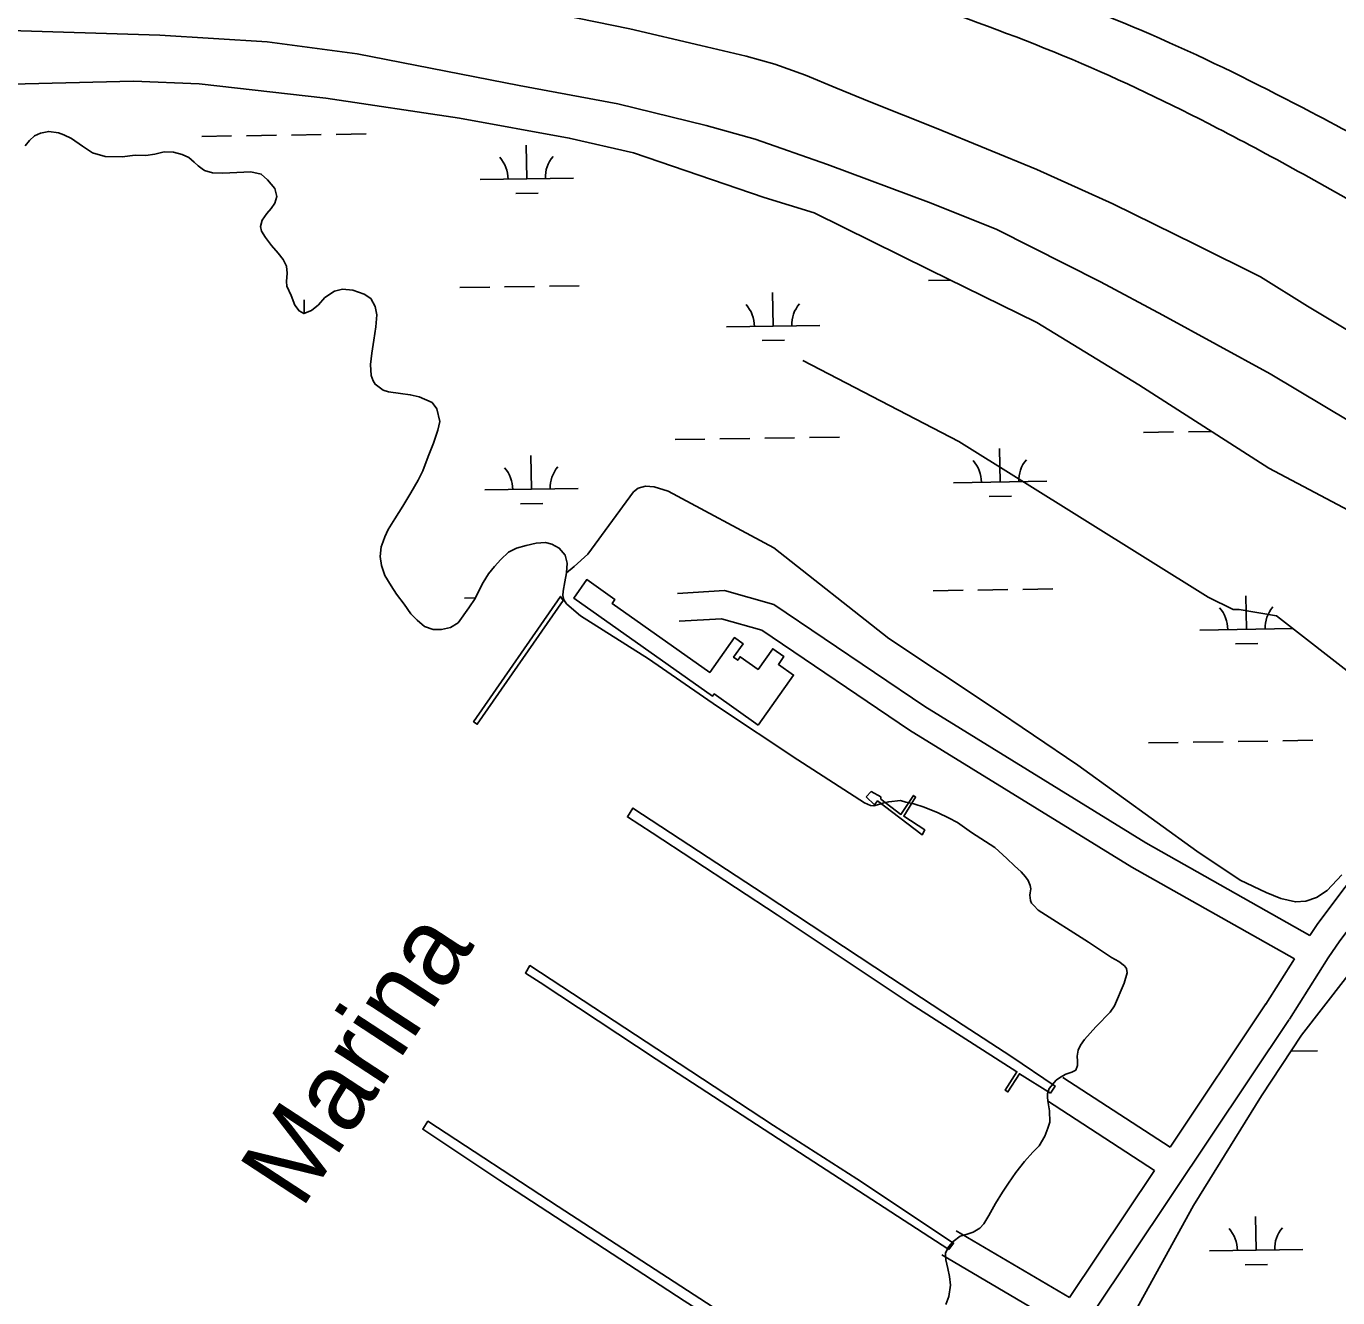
# Model space of a CAD drawing. Extents: x 3823584 to 3861785, y 301729 to 327625.
# Drawn here: x 3852193 to 3853598, y 314401 to 315764 of the extents above; entities that cross this region are included whole.
import ezdxf

# ---------------------------------------------------------------- set-up
doc = ezdxf.new("R2010")
doc.units = 0
for name, color, linetype in [('V-BLDG-IDEN', 7, 'Continuous'), ('V-BLDG-OTLN', 7, 'Continuous'), ('V-CHAN-DOCK', 7, 'Continuous'), ('V-LEVE-TOET', 7, 'Continuous'), ('V-ROAD-CNTR', 7, 'Continuous'), ('V-TOPO-SHOR', 7, 'Continuous'), ('V-WETL-SWMP', 7, 'Continuous')]:
    doc.layers.add(name, color=color, linetype=linetype)

msp = doc.modelspace()

# ---------------------------------------------------------------- linework, layer by layer
at = {"layer": 'V-BLDG-OTLN'}
msp.add_lwpolyline([(3852976.8140000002, 315015.191), (3852929.656, 315048.553), (3852927.836, 315045.977), (3852779.208, 315151.125), (3852793.247, 315170.968), (3852823.242, 315149.74700000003), (3852820.295, 315145.581), (3852924.952, 315071.542), (3852951.341, 315108.842), (3852960.698, 315102.223), (3852950.452, 315087.742), (3852954.824, 315084.647), (3852957.4250000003, 315088.325), (3852976.633, 315074.737), (3852992.352, 315096.954), (3853004.39, 315088.438), (3852998.498, 315080.113), (3853014.6550000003, 315068.681)], close=True, dxfattribs=at)
at = {"layer": 'V-CHAN-DOCK'}
for points in [[(3852768.02, 315148.67), (3852675.973, 315015.945), (3852672.0360000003, 315018.675), (3852765.136, 315152.919)], [(3853092.579, 314938.33), (3853097.707, 314943.79600000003), (3853108.236, 314938.148), (3853108.2090000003, 314935.844), (3853129.666, 314919.478), (3853143.259, 314939.813), (3853145.309, 314937.947), (3853132.634, 314917.367), (3853155.262, 314902.828), (3853152.44, 314897.56200000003), (3853104.7320000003, 314933.81200000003), (3853101.23, 314929.708)], [(3853289.691, 314620.54600000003), (3853256.544, 314641.425), (3853244.319, 314622.02), (3853241.4050000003, 314623.855), (3853253.861, 314643.627), (3853139.742, 314716.706), (3852997.148, 314811.63), (3852863.223, 314899.545), (3852836.71, 314916.664), (3852842.577, 314926.267), (3852983.13, 314833.9), (3853118.65, 314744.585), (3853196.355, 314693.711), (3853247.551, 314660.414), (3853294.848, 314628.316)], [(3853181.122, 314453.239), (3853029.359, 314551.72500000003), (3852867.541, 314657.004), (3852743.452, 314739.277), (3852727.451, 314749.365), (3852732.381, 314757.369), (3852879.788, 314660.543), (3852993.144, 314586.227), (3853082.517, 314528.76900000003), (3853186.039, 314460.089)], [(3853071.644, 314286.86100000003), (3852897.6890000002, 314398.043), (3852699.9960000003, 314527.229), (3852617.5, 314582.074), (3852623.126, 314590.53), (3852762.538, 314499.097), (3852928.7, 314391.233), (3853076.322, 314293.028)]]:
    msp.add_lwpolyline(points, close=True, dxfattribs=at)
at = {"layer": 'V-LEVE-TOET'}
for points in [[(3852765.915, 315776.259), (3852839.149, 315761.12200000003), (3852915.5270000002, 315743.17100000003), (3852963.809, 315731.895), (3852994.66, 315723.203), (3853027.461, 315711.71), (3853059.84, 315697.843), (3853097.361, 315682.72500000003), (3853167.274, 315654.927), (3853275.088, 315610.42), (3853356.804, 315573.757), (3853445.183, 315530.267), (3853514.6180000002, 315495.335), (3853565.048, 315464.193), (3853618.6380000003, 315431.824)], [(3853640.515, 315322.4), (3853525.0530000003, 315391.597), (3853410.31, 315454.44), (3853343.2660000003, 315490.139), (3853232.412, 315546.189), (3853162.106, 315574.387), (3853051.082, 315615.757), (3852973.6210000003, 315642.848), (3852921.018, 315657.745), (3852826.443, 315680.67), (3852720.7260000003, 315700.55), (3852547.311, 315734.314), (3852451.037, 315747.337), (3852336.039, 315754.231), (3852163.8850000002, 315759.803)]]:
    msp.add_lwpolyline(points, dxfattribs=at)
at = {"layer": 'V-ROAD-CNTR'}
for points in [[(3853567.489825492, 314789.7093952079), (3853392.139176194, 314888.87219688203), (3853155.24164999, 315034.920904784), (3852993.5009734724, 315144.2846860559), (3852940.629079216, 315159.2866560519), (3852890.293179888, 315156.2506621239)], [(3853551.101858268, 314764.51144560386), (3853376.8772067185, 314863.03824855), (3853138.9596825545, 315009.7149551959), (3852980.6829991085, 315116.73674115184), (3852937.345085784, 315129.03471655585), (3852892.0991762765, 315126.30472201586)], [(3853785.4293896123, 315035.4659036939), (3853773.9604125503, 315023.85192692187), (3853762.231436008, 315011.97295068), (3853737.687485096, 314984.526005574), (3853714.1125322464, 314957.620059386), (3853690.7045790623, 314935.35510391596), (3853666.3586277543, 314912.3561499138), (3853643.8596727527, 314888.22019818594), (3853622.592715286, 314863.219248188), (3853605.5787493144, 314841.495291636), (3853589.154782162, 314819.66233530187), (3853575.4888094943, 314801.29837203), (3853567.489825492, 314789.7093952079)], [(3853806.77534692, 315014.38594585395), (3853795.306369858, 315002.7719690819), (3853784.099392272, 314991.4229917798), (3853760.1514401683, 314964.64204534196), (3853735.7764889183, 314936.8241009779), (3853711.342537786, 314913.58314746), (3853687.652585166, 314891.20419221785), (3853666.269627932, 314868.262238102), (3853645.8366687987, 314844.24328614), (3853629.376701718, 314823.22732817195), (3853613.1747341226, 314801.69037124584), (3853599.8747607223, 314783.8184069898), (3853587.3807857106, 314765.71244320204), (3853566.6508271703, 314733.00250862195), (3853545.7638689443, 314700.044574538)], [(3853551.101858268, 314764.51144560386), (3853520.423919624, 314716.10454241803)], [(3853520.622919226, 314716.4095418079), (3853417.984124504, 314562.84884892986)], [(3853545.564869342, 314699.73957514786), (3853208.457543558, 314195.38458385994), (3852966.6620271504, 313825.6653232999), (3852895.8761687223, 313714.2755460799), (3852875.0642103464, 313680.18461426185)], [(3853417.984124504, 314562.84884892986), (3853303.028354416, 314637.54169954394)], [(3853401.3121578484, 314537.904898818), (3853286.682387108, 314612.385749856)], [(3853401.3121578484, 314537.904898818), (3853310.2053400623, 314401.59817143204)], [(3853310.2053400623, 314401.59817143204), (3853188.7825829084, 314473.19902823)], [(3853293.507373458, 314376.61722139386), (3853173.544613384, 314447.35707991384)]]:
    msp.add_lwpolyline(points, dxfattribs=at)
for points in [[(3854219.7055210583, 315200.689573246), (3854160.692639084, 315259.74445513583), (3854055.3468497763, 315355.740263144), (3854010.217940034, 315391.686191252), (3853907.0241464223, 315464.98204465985), (3853767.879424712, 315555.66686328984), (3853673.209614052, 315614.665745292), (3853569.102822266, 315671.9256307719), (3853417.3051258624, 315746.34448193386), (3853258.239443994, 315811.4433517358), (3853146.6736671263, 315853.3592679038), (3853037.453885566, 315887.8011990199), (3852909.133142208, 315922.593129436), (3852821.8953166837, 315941.8700908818), (3852730.161500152, 315961.9620506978), (3852626.92770662, 315978.92701676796), (3852536.809886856, 315991.6329913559), (3852422.876114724, 316003.78096705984), (3852318.2073240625, 316007.2929600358), (3852190.9515785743, 316012.52994956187), (3852056.87884672, 316019.23793614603), (3851930.8570987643, 316029.8769148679), (3851829.7813009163, 316035.5719034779), (3851738.770482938, 316040.1588943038), (3851652.856654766, 316047.17088028), (3851550.3828597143, 316059.2448561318), (3851376.7202070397, 316089.2827960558), (3851321.36031776, 316102.1877702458)], [(3851309.7893409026, 316042.56988948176), (3851460.17504013, 316015.5249435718), (3851648.75966296, 315991.0939924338), (3851849.3232618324, 315978.7000172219), (3852080.0388003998, 315965.00004462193), (3852268.0884243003, 315953.567067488), (3852455.751048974, 315947.8140789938), (3852571.599817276, 315932.734109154), (3852694.39757168, 315912.3351499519), (3852797.449365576, 315892.8291889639), (3852998.039964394, 315842.05629050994), (3853151.18165811, 315789.89239483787), (3853313.313333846, 315728.2435181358), (3853468.50102347, 315654.8896648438), (3853652.318655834, 315553.77686706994), (3853807.593345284, 315458.743057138), (3853888.71518304, 315399.0321765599), (3853976.398007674, 315330.133314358), (3854013.703933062, 315296.8073810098), (3854101.36975773, 315218.3335379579), (3854164.9436305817, 315158.88865684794)]]:
    msp.add_spline(points, degree=3, dxfattribs=at)
at = {"layer": 'V-TOPO-SHOR'}
for points in [[(3852191.565, 315635.711), (3852196.343, 315641.429), (3852201.721, 315646.684), (3852208.2120000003, 315649.42), (3852217.0470000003, 315651.216), (3852227.59, 315649.651), (3852233.187, 315647.61), (3852241.5, 315643.714), (3852253.102, 315635.375), (3852263.884, 315628.336), (3852277.284, 315624.305), (3852295.4420000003, 315624.168), (3852309.366, 315625.983), (3852321.062, 315625.618), (3852330.727, 315627.025), (3852340.631, 315629.417), (3852350.429, 315629.075), (3852359.972, 315626.534), (3852367.001, 315623.337), (3852372.791, 315618.18), (3852376.9990000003, 315614.256), (3852381.446, 315611.014), (3852383.932, 315609.23600000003), (3852392.185, 315606.938), (3852403.576, 315606.5), (3852418.551, 315607.239), (3852433.451, 315607.825), (3852444.5160000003, 315605.493), (3852451.36, 315599.488), (3852459.001, 315590.206)], [(3852459.001, 315590.206), (3852461.1780000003, 315581.367), (3852459.276, 315574.551), (3852455.1040000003, 315568.674), (3852450.4820000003, 315563.183), (3852445.614, 315556.097), (3852443.938, 315549.355), (3852444.944, 315544.329), (3852449.044, 315537.51900000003), (3852455.708, 315529.159), (3852462.6780000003, 315520.873), (3852468.0700000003, 315514.201), (3852471.48, 315506.867), (3852472.305, 315499.488), (3852471.668, 315490.454), (3852471.992, 315485.588), (3852476.583, 315475.354), (3852480.565, 315464.97500000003), (3852485.13, 315458.92100000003), (3852490.34, 315456.126), (3852498.429, 315459.298), (3852505.718, 315465.52), (3852512.722, 315473.26300000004), (3852523.059, 315480.05700000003), (3852531.595, 315482.314), (3852542.748, 315481.044), (3852554.629, 315477.03), (3852561.9420000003, 315472.16000000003), (3852566.552, 315463.597), (3852568.272, 315454.686), (3852567.214, 315442.011), (3852565.223, 315427.523), (3852563.007, 315413.495), (3852561.4220000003, 315401.356), (3852562.276, 315389.797), (3852564.3340000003, 315383.923), (3852566.724, 315380.325), (3852575.162, 315374.148), (3852580.761, 315372.338), (3852593.58, 315370.364), (3852604.125, 315369.102), (3852613.597, 315366.864), (3852627.583, 315360.929), (3852632.67, 315354.18200000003), (3852635.703, 315340.471), (3852633.772, 315331.224), (3852629.125, 315317.07300000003), (3852623.335, 315302.78), (3852617.613, 315287.575), (3852612.481, 315277.532), (3852604.8030000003, 315264.01900000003), (3852596.201, 315249.61), (3852587.61, 315236.033), (3852580.489, 315224.72000000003), (3852576.753, 315217.014), (3852575.021, 315211.869), (3852572.981, 315206.27), (3852571.949, 315195.79600000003), (3852573.204, 315186.28500000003), (3852576.952, 315175.378), (3852583.5870000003, 315164.435), (3852589.557, 315155.25), (3852597.487, 315144.596), (3852604.8910000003, 315134.33), (3852611.42, 315127.416), (3852619.47, 315120.712), (3852628.705, 315117.718), (3852637.517, 315117.692), (3852647.2660000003, 315119.707), (3852655.454, 315124.778), (3852666.957, 315140.599), (3852673.5360000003, 315150.855), (3852677.892, 315159.541), (3852682.168, 315167.923), (3852688.123, 315177.049), (3852694.448, 315185.179), (3852700.991, 315192.626), (3852709.4390000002, 315200.275), (3852717.77, 315204.586), (3852728.367, 315207.652), (3852739.031, 315210.036), (3852749.066, 315210.603), (3852755.808, 315208.854), (3852763.738, 315204.73600000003), (3852769.955, 315197.218), (3852772.134, 315188.608), (3852771.33, 315178.284)], [(3853712.3381365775, 314991.9961791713), (3853532.083732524, 315132.1940489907), (3853492.02719829, 315138.8701380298), (3853485.3511092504, 315138.8701380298), (3853458.6467530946, 315152.22231610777), (3853191.6031915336, 315319.12454208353), (3853024.700965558, 315405.9136995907)], [(3852771.33, 315178.284), (3852769.849, 315168.501), (3852768.061, 315158.492), (3852767.475, 315153.939), (3852768.788, 315149.214), (3852771.629, 315145.08), (3852774.18, 315142.391), (3852786.446, 315132.218), (3852859.148, 315085.939), (3852933.39, 315035.01), (3853019.336, 314977.864), (3853090.752, 314931.979), (3853097.252, 314929.018), (3853100.742, 314928.598), (3853106.917, 314930.349)], [(3853106.917, 314930.349), (3853111.414, 314931.664), (3853116.6720000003, 314932.97000000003), (3853129.222, 314934.26900000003), (3853135.054, 314932.679), (3853143.3880000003, 314930.609), (3853154.514, 314927.06), (3853169.565, 314921.264), (3853180.669, 314915.738), (3853190.187, 314910.842), (3853205.332, 314900.028), (3853230.215, 314883.86100000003), (3853243.222, 314872.161), (3853251.414, 314864.393), (3853258.5530000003, 314857.7), (3853262.977, 314852.63300000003), (3853266.122, 314848.724), (3853268.187, 314843.305), (3853268.977, 314839.498), (3853268.244, 314835.252), (3853267.6070000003, 314832.751), (3853268.301, 314827.04600000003), (3853269.639, 314824.371), (3853271.887, 314821.762), (3853276.768, 314816.843), (3853330.6920000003, 314782.55700000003), (3853355.04, 314766.169), (3853363.042, 314761.667), (3853369.0670000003, 314757.115), (3853371.392, 314754.43), (3853371.9420000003, 314749.635), (3853368.696, 314738.431), (3853358.463, 314714.162), (3853353.674, 314707.531), (3853348.753, 314702.34500000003), (3853344.061, 314697.538), (3853338.3740000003, 314691.906), (3853332.369, 314685.06200000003), (3853326.44, 314678.293), (3853321.8850000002, 314672.192), (3853319.393, 314666.827), (3853318.252, 314660.306), (3853318.723, 314654.983), (3853318.895, 314650.27), (3853316.866, 314645.507), (3853312.739, 314643.352), (3853306.404, 314640.993), (3853300.67, 314638.021), (3853295.845, 314634.507), (3853288.296, 314625.553), (3853286.484, 314620.03), (3853286.66, 314615.696), (3853287.434, 314610.294), (3853288.144, 314606.105), (3853288.779, 314601.843), (3853289.095, 314589.76), (3853287.1180000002, 314583.174), (3853283.9050000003, 314574.777), (3853277.7060000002, 314564.289), (3853271.015, 314557.377), (3853262.164, 314547.528), (3853252.603, 314535.56), (3853244.796, 314524.101), (3853238.6070000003, 314514.601), (3853230.792, 314502.384), (3853223.809, 314489.777), (3853218.535, 314480.569), (3853214.228, 314475.98600000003), (3853207.111, 314471.73600000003), (3853200.707, 314469.76), (3853193.082, 314467.495), (3853185.572, 314461.88300000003), (3853180.792, 314455.936), (3853177.446, 314449.13800000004), (3853177.745, 314442.145), (3853179.762, 314432.777), (3853181.5640000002, 314424.245), (3853182.597, 314415.041), (3853180.936, 314402.827), (3853177.72, 314394.357)]]:
    msp.add_lwpolyline(points, dxfattribs=at)
at = {"layer": 'V-WETL-SWMP'}
for p, q in [((3852428.7938433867, 315646.60766805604), (3852460.790031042, 315647.1010083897)), ((3852476.7881248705, 315647.34767855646), (3852508.7843125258, 315647.84101889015)), ((3852524.7824063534, 315648.0876890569), (3852556.7785940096, 315648.58102939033)), ((3852380.799561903, 315645.86765755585), (3852412.7957495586, 315646.36099788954)), ((3852728.8564450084, 315600.48622763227), (3852728.301453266, 315636.4819430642)), ((3852678.8624017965, 315599.7153833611), (3852778.8504882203, 315601.2570719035)), ((3852717.0957656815, 315584.8720615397), (3852741.092906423, 315585.2420667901)), ((3852657.2367407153, 315483.9362431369), (3852689.2329283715, 315484.42958347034)), ((3852705.2310221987, 315484.6762536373), (3852737.227209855, 315485.1695939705)), ((3852753.2253036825, 315485.4162641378), (3852785.2214913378, 315485.909604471)), ((3852992.7566340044, 315442.6740206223), (3852992.201642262, 315478.66973605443)), ((3853159.0849455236, 315491.6741012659), (3853182.4607485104, 315492.0345262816)), ((3852490.580253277, 315456.2210323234), (3852490.3534374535, 315470.9318779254)), ((3852942.762590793, 315441.9031763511), (3853042.7506772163, 315443.4448648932)), ((3852980.995954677, 315427.0598545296), (3853004.9930954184, 315427.42985978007)), ((3853031.759274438, 315323.1901407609), (3853063.7554620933, 315323.68348109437)), ((3853389.624634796, 315328.70796738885), (3853421.6208224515, 315329.2013077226)), ((3853437.6189162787, 315329.4479778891), (3853462.4022611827, 315329.830105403)), ((3852887.776429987, 315320.9701092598), (3852919.772617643, 315321.4634495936)), ((3852935.770711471, 315321.7101197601), (3852967.766899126, 315322.20346009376)), ((3852983.764992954, 315322.4501302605), (3853015.76118061, 315322.9434705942)), ((3853235.833313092, 315275.5886793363), (3853235.27832135, 315311.58439476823)), ((3852733.9851082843, 315267.8508212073), (3852733.4301165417, 315303.8465366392)), ((3852683.9910650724, 315267.0799769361), (3852783.979151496, 315268.62166547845)), ((3853185.83926988, 315274.8178350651), (3853285.827356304, 315276.3595236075)), ((3853224.072633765, 315259.9745132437), (3853248.0697745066, 315260.34451849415)), ((3852722.224428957, 315252.2366551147), (3852746.2215696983, 315252.6066603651)), ((3853164.2136087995, 315159.0386948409), (3853196.2097964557, 315159.5320351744)), ((3853212.2078902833, 315159.77870534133), (3853244.204077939, 315160.27204567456)), ((3853260.202171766, 315160.51871584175), (3853292.1983594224, 315161.012056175)), ((3852662.3654039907, 315151.3008367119), (3852673.84582815, 315151.4778501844)), ((3853499.7335020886, 315117.7764723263), (3853499.1785103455, 315153.77218775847)), ((3853449.7394588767, 315117.0056280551), (3853549.7275453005, 315118.54731659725)), ((3853487.9728227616, 315102.16230623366), (3853511.969963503, 315102.5323114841)), ((3853394.7532980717, 314996.07256096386), (3853426.7494857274, 314996.56590129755)), ((3853442.7475795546, 314996.81257146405), (3853474.7437672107, 314997.3059117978)), ((3853490.7418610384, 314997.5525819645), (3853522.7380486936, 314998.0459222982)), ((3853538.7361425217, 314998.29259246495), (3853570.7323301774, 314998.7859327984)), ((3853558.7629765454, 314682.8839786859), (3853653.2599775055, 314805.03697955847)), ((3853515.99197979, 314617.6939816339), (3853558.7629765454, 314682.8839786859)), ((3853547.495765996, 314665.7109063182), (3853575.8664524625, 314666.14834605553)), ((3853442.901984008, 314500.1659854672), (3853515.99197979, 314617.6939816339)), ((3853373.1829854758, 314373.08298680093), (3853442.901984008, 314500.1659854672)), ((3853509.996363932, 314452.50344303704), (3853509.441355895, 314488.4991645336)), ((3853460.0023062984, 314451.73259854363), (3853559.9904215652, 314453.27428753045)), ((3853498.2356881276, 314436.88927429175), (3853522.2328357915, 314437.259279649))]:
    msp.add_line(p, q, dxfattribs=at)
for points in [[(3852162.326, 315701.552), (3852307.901, 315704.966), (3852378.2, 315702.291), (3852513.573, 315686.79), (3852656.773, 315665.627), (3852774.435, 315644.065), (3852843.42, 315628.175), (3852983.063, 315580.593), (3853036.722, 315564.185), (3853160.4220000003, 315502.86100000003), (3853275.126, 315446.517), (3853384.6040000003, 315379.787), (3853523.761, 315290.43), (3853652.5360000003, 315222.025)], [(3852340.632, 315629.418), (3852330.727, 315627.026), (3852321.062, 315625.619), (3852309.366, 315625.983), (3852295.4420000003, 315624.169), (3852277.285, 315624.305), (3852263.8850000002, 315628.335), (3852253.102, 315635.374), (3852241.4990000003, 315643.715), (3852233.187, 315647.61), (3852227.589, 315649.651), (3852217.046, 315651.217), (3852208.2120000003, 315649.42), (3852201.722, 315646.684), (3852196.343, 315641.429), (3852191.566, 315635.71)], [(3852771.33, 315178.283), (3852772.134, 315188.607), (3852769.955, 315197.217), (3852763.737, 315204.735), (3852755.807, 315208.854), (3852749.066, 315210.604), (3852739.0300000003, 315210.037), (3852728.366, 315207.653), (3852717.77, 315204.586), (3852709.4390000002, 315200.276), (3852700.992, 315192.625), (3852694.448, 315185.179), (3852688.123, 315177.048), (3852682.167, 315167.924), (3852677.8910000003, 315159.54), (3852673.535, 315150.854), (3852666.958, 315140.598), (3852655.454, 315124.777), (3852647.2660000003, 315119.706), (3852637.517, 315117.692), (3852628.705, 315117.718), (3852619.47, 315120.713), (3852611.419, 315127.416), (3852604.89, 315134.33), (3852597.487, 315144.597), (3852589.558, 315155.25), (3852583.5870000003, 315164.436), (3852576.952, 315175.378), (3852573.204, 315186.286), (3852571.948, 315195.797), (3852572.981, 315206.27), (3852575.021, 315211.868), (3852576.753, 315217.014), (3852580.489, 315224.72000000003), (3852587.61, 315236.034), (3852596.202, 315249.609), (3852604.802, 315264.02), (3852612.481, 315277.531), (3852617.612, 315287.576), (3852623.335, 315302.78), (3852629.1240000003, 315317.072), (3852633.771, 315331.22500000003), (3852635.702, 315340.472), (3852632.67, 315354.183), (3852627.582, 315360.928), (3852613.596, 315366.864), (3852604.125, 315369.102), (3852593.579, 315370.364), (3852580.762, 315372.337), (3852575.1610000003, 315374.14900000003), (3852566.724, 315380.325), (3852564.335, 315383.924), (3852562.276, 315389.798), (3852561.4220000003, 315401.356), (3852563.007, 315413.494), (3852565.222, 315427.523), (3852567.213, 315442.011), (3852568.273, 315454.68700000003), (3852566.5530000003, 315463.596), (3852561.9420000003, 315472.159), (3852554.629, 315477.03), (3852542.748, 315481.043), (3852531.594, 315482.313), (3852523.059, 315480.05700000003), (3852512.723, 315473.26300000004), (3852505.719, 315465.51900000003), (3852498.429, 315459.298), (3852490.339, 315456.125), (3852485.129, 315458.92100000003), (3852480.565, 315464.976), (3852476.583, 315475.355), (3852471.992, 315485.589), (3852471.668, 315490.455), (3852472.305, 315499.489), (3852471.4790000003, 315506.868), (3852468.0700000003, 315514.201), (3852462.677, 315520.874), (3852455.708, 315529.16000000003), (3852449.043, 315537.51900000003), (3852444.944, 315544.328), (3852443.9390000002, 315549.354), (3852445.613, 315556.097), (3852450.481, 315563.18200000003), (3852455.1040000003, 315568.674), (3852459.275, 315574.552), (3852461.1780000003, 315581.367), (3852459.001, 315590.206), (3852451.36, 315599.488), (3852444.5160000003, 315605.493), (3852433.45, 315607.825), (3852418.552, 315607.239), (3852403.577, 315606.501), (3852392.186, 315606.938), (3852383.931, 315609.237), (3852381.4450000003, 315611.01300000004), (3852377, 315614.256), (3852372.791, 315618.18), (3852367.001, 315623.337), (3852359.972, 315626.534), (3852350.429, 315629.076), (3852340.632, 315629.418)], [(3853602.0130000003, 314854.806), (3853586.264, 314837.81200000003), (3853574.8030000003, 314830.286), (3853563.3850000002, 314826.473), (3853552.235, 314825.674), (3853536.494, 314829.339), (3853520.782, 314835.55700000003), (3853492.8540000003, 314849.112), (3853446.559, 314880.05700000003), (3853319.271, 314972.061), (3853224.156, 315036.302), (3853116.823, 315107.881), (3852993.543, 315205.177), (3852880.514, 315265.912), (3852865.48, 315270.49700000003), (3852855.972, 315271.304), (3852848.287, 315269.07300000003), (3852843.367, 315265.184), (3852794.309, 315198.21), (3852779.7660000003, 315185.148), (3852771.33, 315178.283)]]:
    msp.add_lwpolyline(points, dxfattribs=at)
for centre, radius, start, end in [((3852673.612770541, 315600.1093002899), 35.24628790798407, 0.11153756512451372, 41.65519589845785), ((3852784.085479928, 315601.8126483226), 35.246287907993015, 140.11153473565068, 181.655193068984), ((3852937.512959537, 315442.29709327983), 35.24628790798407, 0.11153756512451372, 41.65519589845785), ((3853047.9856689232, 315444.00044131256), 35.246287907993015, 140.11153473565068, 181.655193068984), ((3853180.5896386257, 315275.2117519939), 35.24628790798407, 0.11153756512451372, 41.65519589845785), ((3853291.062348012, 315276.91510002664), 35.246287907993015, 140.11153473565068, 181.655193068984), ((3852678.741433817, 315267.4738938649), 35.24628790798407, 0.11153756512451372, 41.65519589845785), ((3852789.214143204, 315269.1772418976), 35.246287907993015, 140.11153473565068, 181.655193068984), ((3853554.9625370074, 315119.1028930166), 35.246287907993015, 140.11153473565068, 181.655193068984), ((3853444.4898276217, 315117.39954498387), 35.24628790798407, 0.11153756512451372, 41.65519589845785), ((3853454.7526733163, 314452.1265155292), 35.24628790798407, 0.11153765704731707, 41.65519599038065), ((3853565.22541457, 314453.829864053), 35.246287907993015, 140.11153465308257, 181.6551929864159)]:
    msp.add_arc(centre, radius, start, end, dxfattribs=at)

# ---------------------------------------------------------------- texts
at = {"layer": 'V-BLDG-IDEN'}
msp.add_text('Marina', height=82.999832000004, rotation=56.78593954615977, dxfattribs=at).set_placement((3852487.618132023, 314495.2232507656))

doc.saveas('drawing.dxf')
